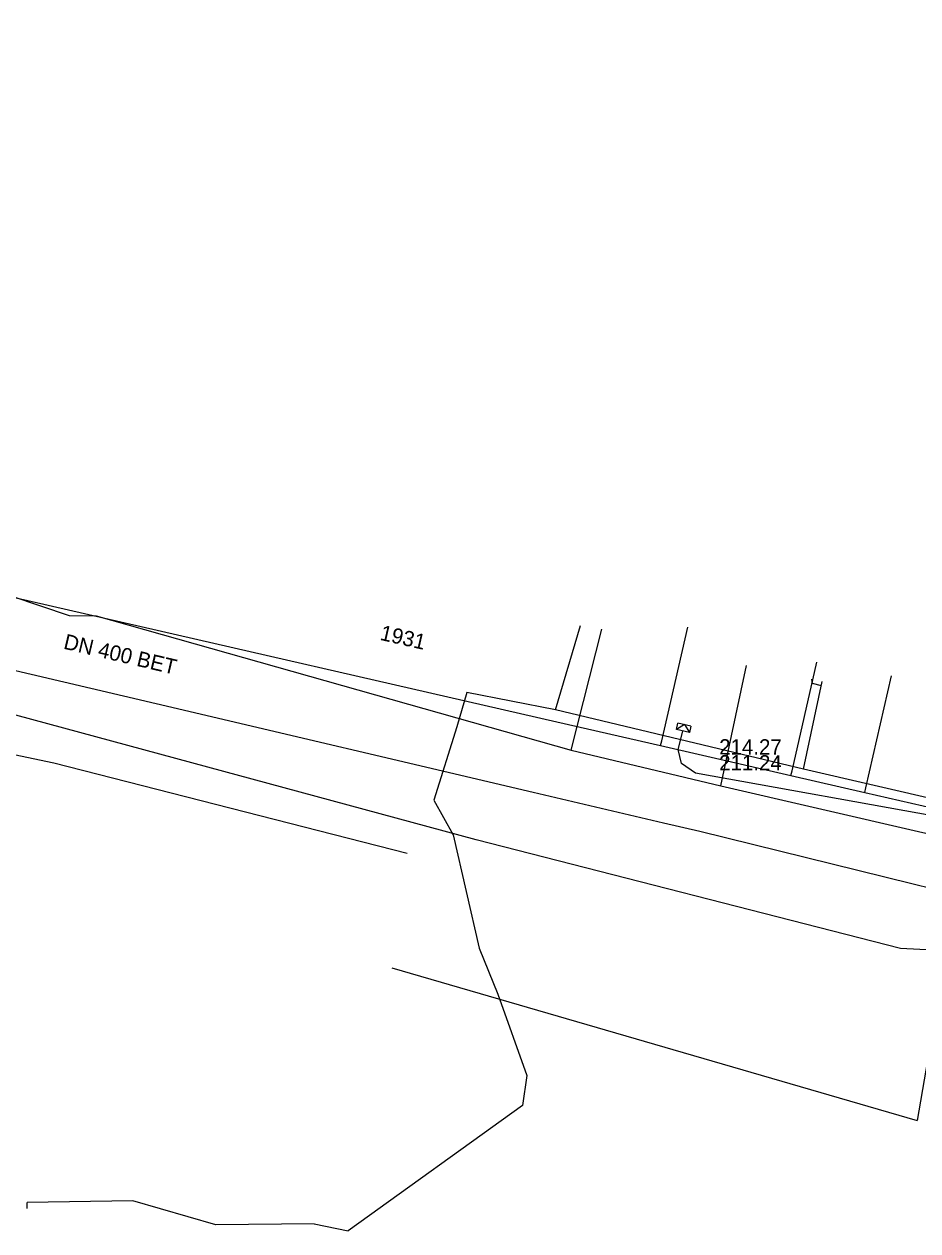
# Model space of a CAD drawing. Extents: x -596024 to -594475, y -1163820 to -1161957.
# Drawn here: x -595887.6 to -595840.9, y -1163071.9 to -1163008.8 of the extents above; entities that cross this region are included whole.
import ezdxf

# ---------------------------------------------------------------- set-up
doc = ezdxf.new("R2010")
doc.units = 0
for name, color, linetype in [('31', 7, 'Continuous'), ('Vrstva 12', 7, 'Continuous'), ('Vrstva 13', 7, 'Continuous'), ('Vrstva 15', 7, 'Continuous'), ('Vrstva 16', 7, 'Continuous'), ('Vrstva 25', 7, 'Continuous'), ('Vrstva 42', 7, 'Continuous'), ('Vrstva 43', 7, 'Continuous'), ('Vrstva 55', 7, 'Continuous'), ('Vrstva 9', 7, 'Continuous')]:
    doc.layers.add(name, color=color, linetype=linetype)

# ---------------------------------------------------------------- blocks, each defined once
blk = doc.blocks.new('NN630')
at = {"layer": '31'}
for points in [[(-0.003, -0.7), (-0.703, 0)], [(-0.703, -0.7), (-0.703, 0), (0.697, 0), (0.697, -0.7)], [(-0.003, -0.7), (0.697, 0)], [(-0.703, -0.7), (0.697, -0.7)]]:
    blk.add_lwpolyline(points, dxfattribs=at)

msp = doc.modelspace()

# ---------------------------------------------------------------- linework, layer by layer
at = {"layer": 'Vrstva 13'}
for points in [[(-595934.394, -1163028.316), (-595933.765, -1163028.276), (-595913.41, -1163032.941), (-595910.846, -1163033.529), (-595859.759, -1163045.24), (-595854.329, -1163046.485), (-595847.51, -1163048.048), (-595843.648, -1163048.933), (-595829.006, -1163052.29), (-595822.473, -1163053.787), (-595809.306, -1163056.805)], [(-595854.329, -1163046.485), (-595854.272, -1163046.237), (-595852.91, -1163040.298)], [(-595847.51, -1163048.048), (-595847.453, -1163047.796), (-595846.15, -1163042.118)], [(-595843.648, -1163048.933), (-595843.593, -1163048.692), (-595842.25, -1163042.836)]]:
    msp.add_lwpolyline(points, dxfattribs=at)
at = {"layer": 'Vrstva 16'}
for points in [[(-595917.44, -1163031.52), (-595903.99, -1163033.79), (-595891.32, -1163037.65), (-595885.26, -1163039.69), (-595883.84, -1163039.7), (-595859.01, -1163046.73), (-595851.18, -1163048.58), (-595840.84, -1163050.98), (-595829.61, -1163053.48), (-595826.96, -1163054.06), (-595807.75, -1163058.15)], [(-595859.01, -1163046.73), (-595857.4, -1163040.39)], [(-595851.18, -1163048.58), (-595849.84, -1163042.3)]]:
    msp.add_lwpolyline(points, dxfattribs=at)
at = {"layer": 'Vrstva 25'}
for p, q in [((-595859.826, -1163044.619), (-595858.522, -1163040.203)), ((-595846.851, -1163047.715), (-595845.876, -1163043.138)), ((-595846.385, -1163043.243), (-595846.412, -1163043.015)), ((-595845.909, -1163043.358), (-595846.385, -1163043.243)), ((-595864.467, -1163043.712), (-595864.977, -1163045.509)), ((-595859.826, -1163044.619), (-595864.467, -1163043.712)), ((-595846.851, -1163047.715), (-595859.826, -1163044.619)), ((-595864.977, -1163045.509), (-595866.185, -1163049.333)), ((-595829.871, -1163051.643), (-595846.851, -1163047.715)), ((-595866.185, -1163049.333), (-595865.181, -1163051.153)), ((-595865.181, -1163051.153), (-595863.82, -1163057.075)), ((-595863.82, -1163057.075), (-595862.835, -1163059.48)), ((-595862.835, -1163059.48), (-595861.32, -1163063.727)), ((-595861.32, -1163063.727), (-595861.55, -1163065.298)), ((-595861.55, -1163065.298), (-595870.668, -1163071.851)), ((-595881.928, -1163070.279), (-595887.452, -1163070.363)), ((-595887.447, -1163070.679), (-595887.452, -1163070.363)), ((-595877.592, -1163071.53), (-595881.928, -1163070.279)), ((-595872.438, -1163071.486), (-595877.592, -1163071.53)), ((-595872.438, -1163071.486), (-595870.668, -1163071.851))]:
    msp.add_line(p, q, dxfattribs=at)
at = {"layer": 'Vrstva 42'}
msp.add_lwpolyline([(-595839.036, -1163050.377), (-595839.126, -1163050.337), (-595852.497, -1163047.928), (-595853.244, -1163047.42), (-595853.412, -1163046.688), (-595853.164, -1163045.725)], dxfattribs=at)
at = {"layer": 'Vrstva 55'}
for p in [(-595868.383, -1163058.1), (-595839.556, -1163058.185)]:
    msp.add_line(p, (-595840.909, -1163066.084), dxfattribs=at)
for points in [[(-595797.46, -1163006.77), (-595798.03, -1163016.07), (-595798.79, -1163016.09), (-595798.94, -1163018.65), (-595797.94, -1163018.83), (-595798.24, -1163026.62), (-595798.97, -1163026.56), (-595799.19, -1163035.49), (-595799.87, -1163056.64), (-595798.21, -1163060.99), (-595798.971, -1163064.383), (-595799.566, -1163065.238), (-595800.049, -1163065.684), (-595800.644, -1163065.759), (-595809.346, -1163063.788), (-595818.941, -1163062.04), (-595836.494, -1163057.986), (-595839.433, -1163057.21), (-595841.775, -1163057.094), (-595863.976, -1163051.404), (-595888.9, -1163044.67)], [(-595905.878, -1163043.731), (-595903.333, -1163044.015), (-595894.534, -1163045.599), (-595886.06, -1163047.387), (-595867.585, -1163052.104)]]:
    msp.add_lwpolyline(points, dxfattribs=at)
at = {"layer": 'Vrstva 9'}
for points in [[(-595852.27, -1163050.98), (-595854.17, -1163050.534), (-595860.996, -1163048.932), (-595880.715, -1163044.303), (-595897.222, -1163040.428)], [(-595805.48, -1163062.5), (-595822.169, -1163058.391), (-595829.112, -1163056.682), (-595835.209, -1163055.18), (-595839.016, -1163054.243), (-595840.064, -1163053.985), (-595841.191, -1163053.708), (-595852.27, -1163050.98)]]:
    msp.add_lwpolyline(points, dxfattribs=at)

# ---------------------------------------------------------------- block references
at = {"layer": 'Vrstva 43', "xscale": 0.5, "yscale": 0.49999999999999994, "rotation": 167}
msp.add_blockref('NN630', (-595853.164, -1163045.725), dxfattribs=at)

# ---------------------------------------------------------------- texts
at = {"layer": 'Vrstva 12'}
for s, rotation, p in [('DN 400 BET', 346.78352, (-595885.595, -1163041.411)), ('214.27', 359.92788, (-595851.265, -1163046.949)), ('211.24', 359.92788, (-595851.266, -1163047.781))]:
    msp.add_text(s, height=0.8, rotation=rotation, dxfattribs=at).set_placement(p)
at = {"layer": 'Vrstva 15'}
msp.add_text('1931', height=0.8, rotation=347.09783, dxfattribs=at).set_placement((-595869.044, -1163040.95))

doc.saveas('drawing.dxf')
